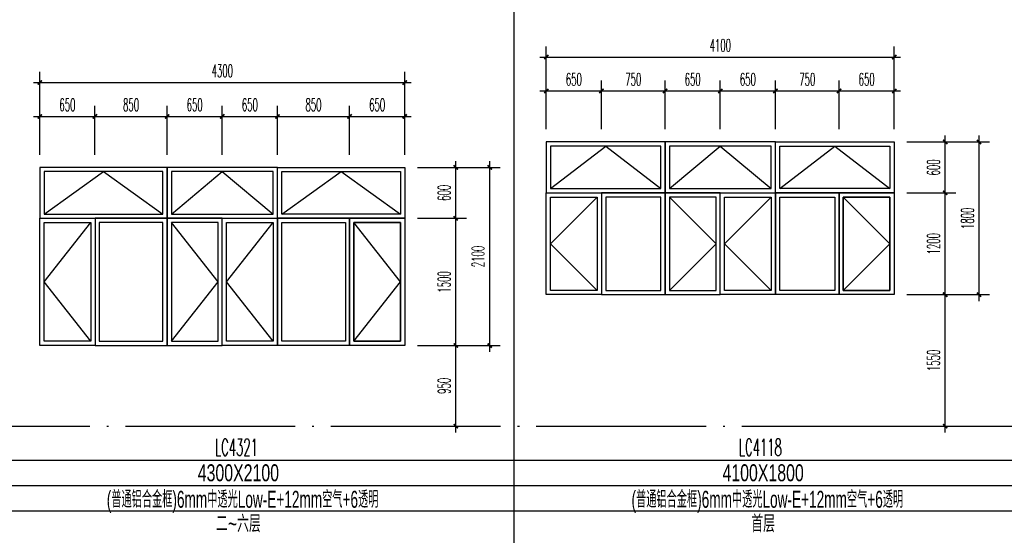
# Model space of a CAD drawing. Extents: x 1779708 to 7299578, y -1121471 to 88434.
# Tile 805 of 1056: x 6622236 to 6633838, y -1033227 to -1027149. Entities that reach past the tile are written whole.
import ezdxf
from ezdxf.enums import TextEntityAlignment as Align

# ---------------------------------------------------------------- set-up
doc = ezdxf.new("R2010")
doc.units = 0
doc.header["$LTSCALE"] = 1000
doc.header["$MEASUREMENT"] = 0
doc.linetypes.add('DOTE', pattern=[2.42, 2, -0.2, 0.02, -0.2])
doc.layers.get('0').update_dxf_attribs({"linetype": 'CONTINUOUS'})
doc.layers.get('Defpoints').update_dxf_attribs({"linetype": 'CONTINUOUS'})
for name, color, linetype in [('DOTE', 1, 'DOTE'), ('NONE', 7, 'CONTINUOUS'), ('PUB_DIM', 3, 'CONTINUOUS'), ('PUB_TAB', 7, 'CONTINUOUS'), ('PUB_TEXT', 7, 'CONTINUOUS'), ('WINDOW', 2, 'CONTINUOUS'), ('立面细线', 114, 'CONTINUOUS')]:
    doc.layers.add(name, color=color, linetype=linetype)
doc.styles.add('_TCH_DIM_T3', font='SIMPLEX.shx', dxfattribs={"width": 0.494118, "bigfont": 'GBCBIG.shx'})
doc.styles.add('dim_font', font='SIMPLEX.shx', dxfattribs={"width": 0.8})
doc.styles.add('华正字体', font='huazheng.shx', dxfattribs={"width": 0.7, "bigfont": 'hztxt.shx'})
doc.dimstyles.new('_TCH_ARCH&&50', dxfattribs={"dimtxt": 148.75, "dimasz": 50, "dimexe": 125, "dimexo": 150, "dimgap": 63.125, "dimtad": 1, "dimdec": 0, "dimzin": 0, "dimdsep": 46, "dimtxsty": '_TCH_DIM_T3', "dimblk": 'ARCHTICK', "dimcen": 0.09, "dimdle": 75, "dimclrt": 7, "dimazin": 2, "dimtfac": 1, "dimtdec": 0, "dimtix": 1, "dimtmove": 2, "dimatfit": 3, "dimfxl": 250, "dimtolj": 1, "dimtzin": 0, "dimarcsym": 0})

# ---------------------------------------------------------------- blocks, each defined once
blk = doc.blocks.new('_ArchTick')
at = {"color": 0, "linetype": 'ByBlock', "const_width": 0.4}
blk.add_lwpolyline([(-0.5, -0.5), (0.5, 0.5)], dxfattribs=at)
blk = doc.blocks.new('*D4288')
at = {"layer": 'Defpoints', "color": 0, "transparency": 16777216}
for p in [(6626773, -1028890), (6627374, -1028890), (6626773, -1029490)]:
    blk.add_point(p, dxfattribs=at)
at = {"layer": 'PUB_DIM', "color": 0, "lineweight": -2, "transparency": 16777216}
for p, q in [((6627374, -1029565), (6627374, -1028815)), ((6626923, -1028890), (6627499, -1028890)), ((6626923, -1029490), (6627499, -1029490))]:
    blk.add_line(p, q, dxfattribs=at)
at = {"layer": 'PUB_DIM', "color": 0, "lineweight": -2, "transparency": 16777216, "xscale": 50, "yscale": 50, "zscale": 50}
for p, rotation in [((6627374, -1028890), 90), ((6627374, -1029490), 270)]:
    blk.add_blockref('_ArchTick', p, dxfattribs=dict(at, rotation=rotation))
at = {"layer": 'PUB_DIM', "color": 7, "transparency": 16777216, "insert": (6627236, -1029190), "char_height": 148.8, "attachment_point": 5, "rotation": 90, "style": '_TCH_DIM_T3'}
blk.add_mtext('\\A1;600', dxfattribs=at)
blk = doc.blocks.new('*D4289')
at = {"layer": 'Defpoints', "color": 0, "transparency": 16777216}
for p in [(6626773, -1029490), (6627374, -1029490), (6626773, -1030990)]:
    blk.add_point(p, dxfattribs=at)
at = {"layer": 'PUB_DIM', "color": 0, "lineweight": -2, "transparency": 16777216}
for p, q in [((6627374, -1031065), (6627374, -1029415)), ((6626923, -1029490), (6627499, -1029490)), ((6626923, -1030990), (6627499, -1030990))]:
    blk.add_line(p, q, dxfattribs=at)
at = {"layer": 'PUB_DIM', "color": 0, "lineweight": -2, "transparency": 16777216, "xscale": 50, "yscale": 50, "zscale": 50}
for p, rotation in [((6627374, -1029490), 90), ((6627374, -1030990), 270)]:
    blk.add_blockref('_ArchTick', p, dxfattribs=dict(at, rotation=rotation))
at = {"layer": 'PUB_DIM', "color": 7, "transparency": 16777216, "insert": (6627236, -1030240), "char_height": 148.8, "attachment_point": 5, "rotation": 90, "style": '_TCH_DIM_T3'}
blk.add_mtext('\\A1;1500', dxfattribs=at)
blk = doc.blocks.new('*D4290')
at = {"layer": 'Defpoints', "color": 0, "transparency": 16777216}
for p in [(6626773, -1030990), (6627374, -1030990), (6626773, -1031940)]:
    blk.add_point(p, dxfattribs=at)
at = {"layer": 'PUB_DIM', "color": 0, "lineweight": -2, "transparency": 16777216}
for p, q in [((6627374, -1032015), (6627374, -1030915)), ((6626923, -1030990), (6627499, -1030990)), ((6626923, -1031940), (6627499, -1031940))]:
    blk.add_line(p, q, dxfattribs=at)
at = {"layer": 'PUB_DIM', "color": 0, "lineweight": -2, "transparency": 16777216, "xscale": 50, "yscale": 50, "zscale": 50}
for p, rotation in [((6627374, -1030990), 90), ((6627374, -1031940), 270)]:
    blk.add_blockref('_ArchTick', p, dxfattribs=dict(at, rotation=rotation))
at = {"layer": 'PUB_DIM', "color": 7, "transparency": 16777216, "insert": (6627236, -1031465), "char_height": 148.8, "attachment_point": 5, "rotation": 90, "style": '_TCH_DIM_T3'}
blk.add_mtext('\\A1;950', dxfattribs=at)
blk = doc.blocks.new('*D4291')
at = {"layer": 'Defpoints', "color": 0, "transparency": 16777216}
for p in [(6623123, -1028289), (6622473, -1028890), (6623123, -1028890)]:
    blk.add_point(p, dxfattribs=at)
at = {"layer": 'PUB_DIM', "color": 0, "lineweight": -2, "transparency": 16777216}
for p, q in [((6622473, -1028740), (6622473, -1028164)), ((6623123, -1028740), (6623123, -1028164)), ((6622398, -1028289), (6623198, -1028289))]:
    blk.add_line(p, q, dxfattribs=at)
at = {"layer": 'PUB_DIM', "color": 0, "lineweight": -2, "transparency": 16777216, "xscale": 50, "yscale": 50, "zscale": 50, "rotation": 180}
blk.add_blockref('_ArchTick', (6622473, -1028289), dxfattribs=at)
at = {"layer": 'PUB_DIM', "color": 0, "lineweight": -2, "transparency": 16777216, "xscale": 50, "yscale": 50, "zscale": 50}
blk.add_blockref('_ArchTick', (6623123, -1028289), dxfattribs=at)
at = {"layer": 'PUB_DIM', "color": 7, "transparency": 16777216, "insert": (6622798, -1028152), "char_height": 148.8, "attachment_point": 5, "style": '_TCH_DIM_T3'}
blk.add_mtext('\\A1;650', dxfattribs=at)
blk = doc.blocks.new('*D4292')
at = {"layer": 'Defpoints', "color": 0, "transparency": 16777216}
for p in [(6623973, -1028289), (6623123, -1028890), (6623973, -1028890)]:
    blk.add_point(p, dxfattribs=at)
at = {"layer": 'PUB_DIM', "color": 0, "lineweight": -2, "transparency": 16777216}
for p, q in [((6623123, -1028740), (6623123, -1028164)), ((6623973, -1028740), (6623973, -1028164)), ((6623048, -1028289), (6624048, -1028289))]:
    blk.add_line(p, q, dxfattribs=at)
at = {"layer": 'PUB_DIM', "color": 0, "lineweight": -2, "transparency": 16777216, "xscale": 50, "yscale": 50, "zscale": 50, "rotation": 180}
blk.add_blockref('_ArchTick', (6623123, -1028289), dxfattribs=at)
at = {"layer": 'PUB_DIM', "color": 0, "lineweight": -2, "transparency": 16777216, "xscale": 50, "yscale": 50, "zscale": 50}
blk.add_blockref('_ArchTick', (6623973, -1028289), dxfattribs=at)
at = {"layer": 'PUB_DIM', "color": 7, "transparency": 16777216, "insert": (6623548, -1028152), "char_height": 148.8, "attachment_point": 5, "style": '_TCH_DIM_T3'}
blk.add_mtext('\\A1;850', dxfattribs=at)
blk = doc.blocks.new('*D4293')
at = {"layer": 'Defpoints', "color": 0, "transparency": 16777216}
for p in [(6624623, -1028289), (6623973, -1028890), (6624623, -1028890)]:
    blk.add_point(p, dxfattribs=at)
at = {"layer": 'PUB_DIM', "color": 0, "lineweight": -2, "transparency": 16777216}
for p, q in [((6623973, -1028740), (6623973, -1028164)), ((6624623, -1028740), (6624623, -1028164)), ((6623898, -1028289), (6624698, -1028289))]:
    blk.add_line(p, q, dxfattribs=at)
at = {"layer": 'PUB_DIM', "color": 0, "lineweight": -2, "transparency": 16777216, "xscale": 50, "yscale": 50, "zscale": 50, "rotation": 180}
blk.add_blockref('_ArchTick', (6623973, -1028289), dxfattribs=at)
at = {"layer": 'PUB_DIM', "color": 0, "lineweight": -2, "transparency": 16777216, "xscale": 50, "yscale": 50, "zscale": 50}
blk.add_blockref('_ArchTick', (6624623, -1028289), dxfattribs=at)
at = {"layer": 'PUB_DIM', "color": 7, "transparency": 16777216, "insert": (6624298, -1028152), "char_height": 148.8, "attachment_point": 5, "style": '_TCH_DIM_T3'}
blk.add_mtext('\\A1;650', dxfattribs=at)
blk = doc.blocks.new('*D4294')
at = {"layer": 'Defpoints', "color": 0, "transparency": 16777216}
for p in [(6625273, -1028289), (6624623, -1028890), (6625273, -1028890)]:
    blk.add_point(p, dxfattribs=at)
at = {"layer": 'PUB_DIM', "color": 0, "lineweight": -2, "transparency": 16777216}
for p, q in [((6624623, -1028740), (6624623, -1028164)), ((6625273, -1028740), (6625273, -1028164)), ((6624548, -1028289), (6625348, -1028289))]:
    blk.add_line(p, q, dxfattribs=at)
at = {"layer": 'PUB_DIM', "color": 0, "lineweight": -2, "transparency": 16777216, "xscale": 50, "yscale": 50, "zscale": 50, "rotation": 180}
blk.add_blockref('_ArchTick', (6624623, -1028289), dxfattribs=at)
at = {"layer": 'PUB_DIM', "color": 0, "lineweight": -2, "transparency": 16777216, "xscale": 50, "yscale": 50, "zscale": 50}
blk.add_blockref('_ArchTick', (6625273, -1028289), dxfattribs=at)
at = {"layer": 'PUB_DIM', "color": 7, "transparency": 16777216, "insert": (6624948, -1028152), "char_height": 148.8, "attachment_point": 5, "style": '_TCH_DIM_T3'}
blk.add_mtext('\\A1;650', dxfattribs=at)
blk = doc.blocks.new('*D4295')
at = {"layer": 'Defpoints', "color": 0, "transparency": 16777216}
for p in [(6626123, -1028289), (6625273, -1028890), (6626123, -1028890)]:
    blk.add_point(p, dxfattribs=at)
at = {"layer": 'PUB_DIM', "color": 0, "lineweight": -2, "transparency": 16777216}
for p, q in [((6625273, -1028740), (6625273, -1028164)), ((6626123, -1028740), (6626123, -1028164)), ((6625198, -1028289), (6626198, -1028289))]:
    blk.add_line(p, q, dxfattribs=at)
at = {"layer": 'PUB_DIM', "color": 0, "lineweight": -2, "transparency": 16777216, "xscale": 50, "yscale": 50, "zscale": 50, "rotation": 180}
blk.add_blockref('_ArchTick', (6625273, -1028289), dxfattribs=at)
at = {"layer": 'PUB_DIM', "color": 0, "lineweight": -2, "transparency": 16777216, "xscale": 50, "yscale": 50, "zscale": 50}
blk.add_blockref('_ArchTick', (6626123, -1028289), dxfattribs=at)
at = {"layer": 'PUB_DIM', "color": 7, "transparency": 16777216, "insert": (6625698, -1028152), "char_height": 148.8, "attachment_point": 5, "style": '_TCH_DIM_T3'}
blk.add_mtext('\\A1;850', dxfattribs=at)
blk = doc.blocks.new('*D4296')
at = {"layer": 'Defpoints', "color": 0, "transparency": 16777216}
for p in [(6626773, -1028289), (6626123, -1028890), (6626773, -1028890)]:
    blk.add_point(p, dxfattribs=at)
at = {"layer": 'PUB_DIM', "color": 0, "lineweight": -2, "transparency": 16777216}
for p, q in [((6626123, -1028740), (6626123, -1028164)), ((6626773, -1028740), (6626773, -1028164)), ((6626048, -1028289), (6626848, -1028289))]:
    blk.add_line(p, q, dxfattribs=at)
at = {"layer": 'PUB_DIM', "color": 0, "lineweight": -2, "transparency": 16777216, "xscale": 50, "yscale": 50, "zscale": 50, "rotation": 180}
blk.add_blockref('_ArchTick', (6626123, -1028289), dxfattribs=at)
at = {"layer": 'PUB_DIM', "color": 0, "lineweight": -2, "transparency": 16777216, "xscale": 50, "yscale": 50, "zscale": 50}
blk.add_blockref('_ArchTick', (6626773, -1028289), dxfattribs=at)
at = {"layer": 'PUB_DIM', "color": 7, "transparency": 16777216, "insert": (6626448, -1028152), "char_height": 148.8, "attachment_point": 5, "style": '_TCH_DIM_T3'}
blk.add_mtext('\\A1;650', dxfattribs=at)
blk = doc.blocks.new('*D4297')
at = {"layer": 'Defpoints', "color": 0, "transparency": 16777216}
for p in [(6626773, -1027890), (6622473, -1028740), (6626773, -1028740)]:
    blk.add_point(p, dxfattribs=at)
at = {"layer": 'PUB_DIM', "color": 0, "lineweight": -2, "transparency": 16777216}
for p, q in [((6622473, -1028590), (6622473, -1027765)), ((6626773, -1028590), (6626773, -1027765)), ((6622398, -1027890), (6626848, -1027890))]:
    blk.add_line(p, q, dxfattribs=at)
at = {"layer": 'PUB_DIM', "color": 0, "lineweight": -2, "transparency": 16777216, "xscale": 50, "yscale": 50, "zscale": 50, "rotation": 180}
blk.add_blockref('_ArchTick', (6622473, -1027890), dxfattribs=at)
at = {"layer": 'PUB_DIM', "color": 0, "lineweight": -2, "transparency": 16777216, "xscale": 50, "yscale": 50, "zscale": 50}
blk.add_blockref('_ArchTick', (6626773, -1027890), dxfattribs=at)
at = {"layer": 'PUB_DIM', "color": 7, "transparency": 16777216, "insert": (6624623, -1027752), "char_height": 148.8, "attachment_point": 5, "style": '_TCH_DIM_T3'}
blk.add_mtext('\\A1;4300', dxfattribs=at)
blk = doc.blocks.new('*D4298')
at = {"layer": 'Defpoints', "color": 0, "transparency": 16777216}
for p in [(6626923, -1028890), (6627774, -1028890), (6626923, -1030990)]:
    blk.add_point(p, dxfattribs=at)
at = {"layer": 'PUB_DIM', "color": 0, "lineweight": -2, "transparency": 16777216}
for p, q in [((6627774, -1031065), (6627774, -1028815)), ((6627073, -1028890), (6627899, -1028890)), ((6627073, -1030990), (6627899, -1030990))]:
    blk.add_line(p, q, dxfattribs=at)
at = {"layer": 'PUB_DIM', "color": 0, "lineweight": -2, "transparency": 16777216, "xscale": 50, "yscale": 50, "zscale": 50}
for p, rotation in [((6627774, -1028890), 90), ((6627774, -1030990), 270)]:
    blk.add_blockref('_ArchTick', p, dxfattribs=dict(at, rotation=rotation))
at = {"layer": 'PUB_DIM', "color": 7, "transparency": 16777216, "insert": (6627636, -1029940), "char_height": 148.8, "attachment_point": 5, "rotation": 90, "style": '_TCH_DIM_T3'}
blk.add_mtext('\\A1;2100', dxfattribs=at)
blk = doc.blocks.new('*D4332')
at = {"layer": 'Defpoints', "color": 0, "transparency": 16777216}
for p in [(6629091, -1027989), (6628441, -1028590), (6629091, -1028590)]:
    blk.add_point(p, dxfattribs=at)
at = {"layer": 'PUB_DIM', "color": 0, "lineweight": -2, "transparency": 16777216}
for p, q in [((6628441, -1028440), (6628441, -1027864)), ((6629091, -1028440), (6629091, -1027864)), ((6628366, -1027989), (6629166, -1027989))]:
    blk.add_line(p, q, dxfattribs=at)
at = {"layer": 'PUB_DIM', "color": 0, "lineweight": -2, "transparency": 16777216, "xscale": 50, "yscale": 50, "zscale": 50, "rotation": 180}
blk.add_blockref('_ArchTick', (6628441, -1027989), dxfattribs=at)
at = {"layer": 'PUB_DIM', "color": 0, "lineweight": -2, "transparency": 16777216, "xscale": 50, "yscale": 50, "zscale": 50}
blk.add_blockref('_ArchTick', (6629091, -1027989), dxfattribs=at)
at = {"layer": 'PUB_DIM', "color": 7, "transparency": 16777216, "insert": (6628766, -1027852), "char_height": 148.8, "attachment_point": 5, "style": '_TCH_DIM_T3'}
blk.add_mtext('\\A1;650', dxfattribs=at)
blk = doc.blocks.new('*D4333')
at = {"layer": 'Defpoints', "color": 0, "transparency": 16777216}
for p in [(6629841, -1027989), (6629091, -1028590), (6629841, -1028590)]:
    blk.add_point(p, dxfattribs=at)
at = {"layer": 'PUB_DIM', "color": 0, "lineweight": -2, "transparency": 16777216}
for p, q in [((6629091, -1028440), (6629091, -1027864)), ((6629841, -1028440), (6629841, -1027864)), ((6629016, -1027989), (6629916, -1027989))]:
    blk.add_line(p, q, dxfattribs=at)
at = {"layer": 'PUB_DIM', "color": 0, "lineweight": -2, "transparency": 16777216, "xscale": 50, "yscale": 50, "zscale": 50, "rotation": 180}
blk.add_blockref('_ArchTick', (6629091, -1027989), dxfattribs=at)
at = {"layer": 'PUB_DIM', "color": 0, "lineweight": -2, "transparency": 16777216, "xscale": 50, "yscale": 50, "zscale": 50}
blk.add_blockref('_ArchTick', (6629841, -1027989), dxfattribs=at)
at = {"layer": 'PUB_DIM', "color": 7, "transparency": 16777216, "insert": (6629466, -1027852), "char_height": 148.8, "attachment_point": 5, "style": '_TCH_DIM_T3'}
blk.add_mtext('\\A1;750', dxfattribs=at)
blk = doc.blocks.new('*D4334')
at = {"layer": 'Defpoints', "color": 0, "transparency": 16777216}
for p in [(6630491, -1027989), (6629841, -1028590), (6630491, -1028590)]:
    blk.add_point(p, dxfattribs=at)
at = {"layer": 'PUB_DIM', "color": 0, "lineweight": -2, "transparency": 16777216}
for p, q in [((6629841, -1028440), (6629841, -1027864)), ((6630491, -1028440), (6630491, -1027864)), ((6629766, -1027989), (6630566, -1027989))]:
    blk.add_line(p, q, dxfattribs=at)
at = {"layer": 'PUB_DIM', "color": 0, "lineweight": -2, "transparency": 16777216, "xscale": 50, "yscale": 50, "zscale": 50, "rotation": 180}
blk.add_blockref('_ArchTick', (6629841, -1027989), dxfattribs=at)
at = {"layer": 'PUB_DIM', "color": 0, "lineweight": -2, "transparency": 16777216, "xscale": 50, "yscale": 50, "zscale": 50}
blk.add_blockref('_ArchTick', (6630491, -1027989), dxfattribs=at)
at = {"layer": 'PUB_DIM', "color": 7, "transparency": 16777216, "insert": (6630166, -1027852), "char_height": 148.8, "attachment_point": 5, "style": '_TCH_DIM_T3'}
blk.add_mtext('\\A1;650', dxfattribs=at)
blk = doc.blocks.new('*D4335')
at = {"layer": 'Defpoints', "color": 0, "transparency": 16777216}
for p in [(6631141, -1027989), (6630491, -1028590), (6631141, -1028590)]:
    blk.add_point(p, dxfattribs=at)
at = {"layer": 'PUB_DIM', "color": 0, "lineweight": -2, "transparency": 16777216}
for p, q in [((6630491, -1028440), (6630491, -1027864)), ((6631141, -1028440), (6631141, -1027864)), ((6630416, -1027989), (6631216, -1027989))]:
    blk.add_line(p, q, dxfattribs=at)
at = {"layer": 'PUB_DIM', "color": 0, "lineweight": -2, "transparency": 16777216, "xscale": 50, "yscale": 50, "zscale": 50, "rotation": 180}
blk.add_blockref('_ArchTick', (6630491, -1027989), dxfattribs=at)
at = {"layer": 'PUB_DIM', "color": 0, "lineweight": -2, "transparency": 16777216, "xscale": 50, "yscale": 50, "zscale": 50}
blk.add_blockref('_ArchTick', (6631141, -1027989), dxfattribs=at)
at = {"layer": 'PUB_DIM', "color": 7, "transparency": 16777216, "insert": (6630816, -1027852), "char_height": 148.8, "attachment_point": 5, "style": '_TCH_DIM_T3'}
blk.add_mtext('\\A1;650', dxfattribs=at)
blk = doc.blocks.new('*D4336')
at = {"layer": 'Defpoints', "color": 0, "transparency": 16777216}
for p in [(6631891, -1027989), (6631141, -1028590), (6631891, -1028590)]:
    blk.add_point(p, dxfattribs=at)
at = {"layer": 'PUB_DIM', "color": 0, "lineweight": -2, "transparency": 16777216}
for p, q in [((6631141, -1028440), (6631141, -1027864)), ((6631891, -1028440), (6631891, -1027864)), ((6631066, -1027989), (6631966, -1027989))]:
    blk.add_line(p, q, dxfattribs=at)
at = {"layer": 'PUB_DIM', "color": 0, "lineweight": -2, "transparency": 16777216, "xscale": 50, "yscale": 50, "zscale": 50, "rotation": 180}
blk.add_blockref('_ArchTick', (6631141, -1027989), dxfattribs=at)
at = {"layer": 'PUB_DIM', "color": 0, "lineweight": -2, "transparency": 16777216, "xscale": 50, "yscale": 50, "zscale": 50}
blk.add_blockref('_ArchTick', (6631891, -1027989), dxfattribs=at)
at = {"layer": 'PUB_DIM', "color": 7, "transparency": 16777216, "insert": (6631516, -1027852), "char_height": 148.8, "attachment_point": 5, "style": '_TCH_DIM_T3'}
blk.add_mtext('\\A1;750', dxfattribs=at)
blk = doc.blocks.new('*D4337')
at = {"layer": 'Defpoints', "color": 0, "transparency": 16777216}
for p in [(6632541, -1027989), (6631891, -1028590), (6632541, -1028590)]:
    blk.add_point(p, dxfattribs=at)
at = {"layer": 'PUB_DIM', "color": 0, "lineweight": -2, "transparency": 16777216}
for p, q in [((6631891, -1028440), (6631891, -1027864)), ((6632541, -1028440), (6632541, -1027864)), ((6631816, -1027989), (6632616, -1027989))]:
    blk.add_line(p, q, dxfattribs=at)
at = {"layer": 'PUB_DIM', "color": 0, "lineweight": -2, "transparency": 16777216, "xscale": 50, "yscale": 50, "zscale": 50, "rotation": 180}
blk.add_blockref('_ArchTick', (6631891, -1027989), dxfattribs=at)
at = {"layer": 'PUB_DIM', "color": 0, "lineweight": -2, "transparency": 16777216, "xscale": 50, "yscale": 50, "zscale": 50}
blk.add_blockref('_ArchTick', (6632541, -1027989), dxfattribs=at)
at = {"layer": 'PUB_DIM', "color": 7, "transparency": 16777216, "insert": (6632216, -1027852), "char_height": 148.8, "attachment_point": 5, "style": '_TCH_DIM_T3'}
blk.add_mtext('\\A1;650', dxfattribs=at)
blk = doc.blocks.new('*D4338')
at = {"layer": 'Defpoints', "color": 0, "transparency": 16777216}
for p in [(6632541, -1028590), (6633141, -1028590), (6632541, -1029190)]:
    blk.add_point(p, dxfattribs=at)
at = {"layer": 'PUB_DIM', "color": 0, "lineweight": -2, "transparency": 16777216}
for p, q in [((6632691, -1028590), (6633266, -1028590)), ((6633141, -1029265), (6633141, -1028515)), ((6632691, -1029190), (6633266, -1029190))]:
    blk.add_line(p, q, dxfattribs=at)
at = {"layer": 'PUB_DIM', "color": 0, "lineweight": -2, "transparency": 16777216, "xscale": 50, "yscale": 50, "zscale": 50}
for p, rotation in [((6633141, -1028590), 90), ((6633141, -1029190), 270)]:
    blk.add_blockref('_ArchTick', p, dxfattribs=dict(at, rotation=rotation))
at = {"layer": 'PUB_DIM', "color": 7, "transparency": 16777216, "insert": (6633003, -1028890), "char_height": 148.8, "attachment_point": 5, "rotation": 90, "style": '_TCH_DIM_T3'}
blk.add_mtext('\\A1;600', dxfattribs=at)
blk = doc.blocks.new('*D4339')
at = {"layer": 'Defpoints', "color": 0, "transparency": 16777216}
for p in [(6632541, -1029190), (6633141, -1029190), (6632541, -1030390)]:
    blk.add_point(p, dxfattribs=at)
at = {"layer": 'PUB_DIM', "color": 0, "lineweight": -2, "transparency": 16777216}
for p, q in [((6632691, -1029190), (6633266, -1029190)), ((6633141, -1030465), (6633141, -1029115)), ((6632691, -1030390), (6633266, -1030390))]:
    blk.add_line(p, q, dxfattribs=at)
at = {"layer": 'PUB_DIM', "color": 0, "lineweight": -2, "transparency": 16777216, "xscale": 50, "yscale": 50, "zscale": 50}
for p, rotation in [((6633141, -1029190), 90), ((6633141, -1030390), 270)]:
    blk.add_blockref('_ArchTick', p, dxfattribs=dict(at, rotation=rotation))
at = {"layer": 'PUB_DIM', "color": 7, "transparency": 16777216, "insert": (6633003, -1029790), "char_height": 148.8, "attachment_point": 5, "rotation": 90, "style": '_TCH_DIM_T3'}
blk.add_mtext('\\A1;1200', dxfattribs=at)
blk = doc.blocks.new('*D4340')
at = {"layer": 'Defpoints', "color": 0, "transparency": 16777216}
for p in [(6632541, -1030390), (6633141, -1030390), (6632541, -1031940)]:
    blk.add_point(p, dxfattribs=at)
at = {"layer": 'PUB_DIM', "color": 0, "lineweight": -2, "transparency": 16777216}
for p, q in [((6633141, -1032015), (6633141, -1030315)), ((6632691, -1030390), (6633266, -1030390)), ((6632691, -1031940), (6633266, -1031940))]:
    blk.add_line(p, q, dxfattribs=at)
at = {"layer": 'PUB_DIM', "color": 0, "lineweight": -2, "transparency": 16777216, "xscale": 50, "yscale": 50, "zscale": 50}
for p, rotation in [((6633141, -1030390), 90), ((6633141, -1031940), 270)]:
    blk.add_blockref('_ArchTick', p, dxfattribs=dict(at, rotation=rotation))
at = {"layer": 'PUB_DIM', "color": 7, "transparency": 16777216, "insert": (6633003, -1031165), "char_height": 148.8, "attachment_point": 5, "rotation": 90, "style": '_TCH_DIM_T3'}
blk.add_mtext('\\A1;1550', dxfattribs=at)
blk = doc.blocks.new('*D4341')
at = {"layer": 'Defpoints', "color": 0, "transparency": 16777216}
for p in [(6632541, -1027589), (6628441, -1028440), (6632541, -1028440)]:
    blk.add_point(p, dxfattribs=at)
at = {"layer": 'PUB_DIM', "color": 0, "lineweight": -2, "transparency": 16777216}
for p, q in [((6628441, -1028290), (6628441, -1027464)), ((6632541, -1028290), (6632541, -1027464)), ((6628366, -1027589), (6632616, -1027589))]:
    blk.add_line(p, q, dxfattribs=at)
at = {"layer": 'PUB_DIM', "color": 0, "lineweight": -2, "transparency": 16777216, "xscale": 50, "yscale": 50, "zscale": 50, "rotation": 180}
blk.add_blockref('_ArchTick', (6628441, -1027589), dxfattribs=at)
at = {"layer": 'PUB_DIM', "color": 0, "lineweight": -2, "transparency": 16777216, "xscale": 50, "yscale": 50, "zscale": 50}
blk.add_blockref('_ArchTick', (6632541, -1027589), dxfattribs=at)
at = {"layer": 'PUB_DIM', "color": 7, "transparency": 16777216, "insert": (6630491, -1027451), "char_height": 148.8, "attachment_point": 5, "style": '_TCH_DIM_T3'}
blk.add_mtext('\\A1;4100', dxfattribs=at)
blk = doc.blocks.new('*D4342')
at = {"layer": 'Defpoints', "color": 0, "transparency": 16777216}
for p in [(6632691, -1028590), (6633540, -1028590), (6632691, -1030390)]:
    blk.add_point(p, dxfattribs=at)
at = {"layer": 'PUB_DIM', "color": 0, "lineweight": -2, "transparency": 16777216}
for p, q in [((6632841, -1028590), (6633665, -1028590)), ((6633540, -1030465), (6633540, -1028515)), ((6632841, -1030390), (6633665, -1030390))]:
    blk.add_line(p, q, dxfattribs=at)
at = {"layer": 'PUB_DIM', "color": 0, "lineweight": -2, "transparency": 16777216, "xscale": 50, "yscale": 50, "zscale": 50}
for p, rotation in [((6633540, -1028590), 90), ((6633540, -1030390), 270)]:
    blk.add_blockref('_ArchTick', p, dxfattribs=dict(at, rotation=rotation))
at = {"layer": 'PUB_DIM', "color": 7, "transparency": 16777216, "insert": (6633403, -1029490), "char_height": 148.8, "attachment_point": 5, "rotation": 90, "style": '_TCH_DIM_T3'}
blk.add_mtext('\\A1;1800', dxfattribs=at)

msp = doc.modelspace()

# ---------------------------------------------------------------- linework, layer by layer
at = {"layer": 'DOTE'}
msp.add_line((6604123.1, -1031939.7), (6640023.1, -1031939.7), dxfattribs=at)
at = {"layer": 'PUB_TAB'}
for p, q in [((6628056.4, -1026364.7), (6628056.4, -1033539.7)), ((6603223.1, -1032339.7), (6640023.1, -1032339.7)), ((6603223.1, -1032639.7), (6640023.1, -1032639.7)), ((6603223.1, -1032939.7), (6640023.1, -1032939.7))]:
    msp.add_line(p, q, dxfattribs=at)
at = {"layer": 'WINDOW'}
for points in [[(6628440.7, -1029189.7), (6629840.7, -1029189.7), (6629840.7, -1028589.7), (6628440.7, -1028589.7)], [(6629840.7, -1029189.7), (6631140.7, -1029189.7), (6631140.7, -1028589.7), (6629840.7, -1028589.7)], [(6631140.7, -1028589.7), (6632540.7, -1028589.7), (6632540.7, -1029189.7), (6631140.7, -1029189.7)], [(6622473.4, -1029489.7), (6623973.4, -1029489.7), (6623973.4, -1028889.7), (6622473.4, -1028889.7)], [(6623973.4, -1029489.7), (6625273.4, -1029489.7), (6625273.4, -1028889.7), (6623973.4, -1028889.7)], [(6625273.4, -1028889.7), (6626773.4, -1028889.7), (6626773.4, -1029489.7), (6625273.4, -1029489.7)], [(6629090.7, -1030389.7), (6628440.7, -1030389.7), (6628440.7, -1029189.7), (6629090.7, -1029189.7)], [(6629090.7, -1030389.7), (6629840.7, -1030389.7), (6629840.7, -1029189.7), (6629090.7, -1029189.7)], [(6629840.7, -1030389.7), (6630490.7, -1030389.7), (6630490.7, -1029189.7), (6629840.7, -1029189.7)], [(6631140.7, -1030389.7), (6630490.7, -1030389.7), (6630490.7, -1029189.7), (6631140.7, -1029189.7)], [(6631890.7, -1030389.7), (6631140.7, -1030389.7), (6631140.7, -1029189.7), (6631890.7, -1029189.7)], [(6631890.7, -1029189.7), (6632540.7, -1029189.7), (6632540.7, -1030389.7), (6631890.7, -1030389.7)], [(6623123.4, -1030989.7), (6622473.4, -1030989.7), (6622473.4, -1029489.7), (6623123.4, -1029489.7)], [(6623123.4, -1030989.7), (6623973.4, -1030989.7), (6623973.4, -1029489.7), (6623123.4, -1029489.7)], [(6623973.4, -1030989.7), (6624623.4, -1030989.7), (6624623.4, -1029489.7), (6623973.4, -1029489.7)], [(6625273.4, -1030989.7), (6624623.4, -1030989.7), (6624623.4, -1029489.7), (6625273.4, -1029489.7)], [(6626123.4, -1030989.7), (6625273.4, -1030989.7), (6625273.4, -1029489.7), (6626123.4, -1029489.7)], [(6626123.4, -1029489.7), (6626773.4, -1029489.7), (6626773.4, -1030989.7), (6626123.4, -1030989.7)]]:
    msp.add_lwpolyline(points, close=True, dxfattribs=at)
at = {"layer": '立面细线'}
for points in [[(6628490.7, -1029139.7), (6629790.7, -1029139.7), (6629790.7, -1028639.7), (6628490.7, -1028639.7)], [(6629890.7, -1029139.7), (6631090.7, -1029139.7), (6631090.7, -1028639.7), (6629890.7, -1028639.7)], [(6631190.7, -1028639.7), (6632490.7, -1028639.7), (6632490.7, -1029139.7), (6631190.7, -1029139.7)], [(6622523.4, -1029439.7), (6623923.4, -1029439.7), (6623923.4, -1028939.7), (6622523.4, -1028939.7)], [(6624023.4, -1029439.7), (6625223.4, -1029439.7), (6625223.4, -1028939.7), (6624023.4, -1028939.7)], [(6625323.4, -1028939.7), (6626723.4, -1028939.7), (6626723.4, -1029439.7), (6625323.4, -1029439.7)], [(6629040.7, -1030339.7), (6628490.7, -1030339.7), (6628490.7, -1029239.7), (6629040.7, -1029239.7)], [(6629140.7, -1030339.7), (6629790.7, -1030339.7), (6629790.7, -1029239.7), (6629140.7, -1029239.7)], [(6631840.7, -1030339.7), (6631190.7, -1030339.7), (6631190.7, -1029239.7), (6631840.7, -1029239.7)], [(6631940.7, -1029239.7), (6632490.7, -1029239.7), (6632490.7, -1030339.7), (6631940.7, -1030339.7)], [(6623073.4, -1030939.7), (6622523.4, -1030939.7), (6622523.4, -1029539.7), (6623073.4, -1029539.7)], [(6623173.4, -1030939.7), (6623923.4, -1030939.7), (6623923.4, -1029539.7), (6623173.4, -1029539.7)], [(6626073.4, -1030939.7), (6625323.4, -1030939.7), (6625323.4, -1029539.7), (6626073.4, -1029539.7)], [(6626173.4, -1029539.7), (6626723.4, -1029539.7), (6626723.4, -1030939.7), (6626173.4, -1030939.7)]]:
    msp.add_lwpolyline(points, close=True, dxfattribs=at)
for points in [[(6628490.7, -1029139.7), (6629140.7, -1028639.7), (6629790.7, -1029139.7)], [(6629890.7, -1029139.7), (6630490.7, -1028639.7), (6631090.7, -1029139.7)], [(6631190.7, -1029139.7), (6631840.7, -1028639.7), (6632490.7, -1029139.7)], [(6622523.4, -1029439.7), (6623223.4, -1028939.7), (6623923.4, -1029439.7)], [(6624023.4, -1029439.7), (6624623.4, -1028939.7), (6625223.4, -1029439.7)], [(6625323.4, -1029439.7), (6626023.4, -1028939.7), (6626723.4, -1029439.7)], [(6629040.7, -1030339.7), (6628490.7, -1030339.7), (6628490.7, -1029239.7), (6629040.7, -1029239.7), (6629040.7, -1030339.7), (6628490.7, -1029789.7), (6629040.7, -1029239.7)], [(6629890.7, -1030339.7), (6630440.7, -1030339.7), (6630440.7, -1029239.7), (6629890.7, -1029239.7), (6629890.7, -1030339.7), (6630440.7, -1029789.7), (6629890.7, -1029239.7)], [(6631090.7, -1030339.7), (6630540.7, -1030339.7), (6630540.7, -1029239.7), (6631090.7, -1029239.7), (6631090.7, -1030339.7), (6630540.7, -1029789.7), (6631090.7, -1029239.7)], [(6631940.7, -1030339.7), (6632490.7, -1030339.7), (6632490.7, -1029239.7), (6631940.7, -1029239.7), (6631940.7, -1030339.7), (6632490.7, -1029789.7), (6631940.7, -1029239.7)], [(6623073.4, -1030939.7), (6622523.4, -1030939.7), (6622523.4, -1029539.7), (6623073.4, -1029539.7), (6623073.4, -1030939.7), (6622523.4, -1030239.7), (6623073.4, -1029539.7)], [(6624023.4, -1030939.7), (6624573.4, -1030939.7), (6624573.4, -1029539.7), (6624023.4, -1029539.7), (6624023.4, -1030939.7), (6624573.4, -1030239.7), (6624023.4, -1029539.7)], [(6625223.4, -1030939.7), (6624673.4, -1030939.7), (6624673.4, -1029539.7), (6625223.4, -1029539.7), (6625223.4, -1030939.7), (6624673.4, -1030239.7), (6625223.4, -1029539.7)], [(6626173.4, -1030939.7), (6626723.4, -1030939.7), (6626723.4, -1029539.7), (6626173.4, -1029539.7), (6626173.4, -1030939.7), (6626723.4, -1030239.7), (6626173.4, -1029539.7)]]:
    msp.add_lwpolyline(points, dxfattribs=at)

# ---------------------------------------------------------------- texts
at = {"layer": 'NONE', "style": 'dim_font', "width": 0.5}
for s, p in [('LC4321', (6624537.1, -1032288.4)), ('LC4118', (6630710, -1032288.4))]:
    msp.add_text(s, height=200, dxfattribs=at).set_placement(p)
at = {"layer": 'PUB_TAB', "style": '华正字体', "width": 0.7}
for s, p in [('4300X2100', (6624812.6, -1032589.7)), ('4100X1800', (6630995.8, -1032589.7)), ('二~六层', (6624812.6, -1033189.7)), ('首层', (6630995.8, -1033189.7))]:
    msp.add_text(s, height=200, dxfattribs=at).set_placement(p, align=Align.CENTER)
at = {"layer": 'PUB_TEXT', "style": '华正字体', "width": 0.6}
for p in [(6624862.2, -1032902.2), (6631045.5, -1032902.2)]:
    msp.add_text('(普通铝合金框)6mm中透光Low-E+12mm空气+6透明', height=200, dxfattribs=at).set_placement(p, align=Align.CENTER)

# ---------------------------------------------------------------- dimensions: what is measured, and where the dimension line sits
at = {"layer": 'PUB_DIM'}
for p1, p2, distance, picture, middle in [((6628440.7, -1028439.7), (6632540.7, -1028439.7), 850.7, '*D4341', (6630490.7, -1027451.5)), ((6622473.4, -1028739.7), (6626773.4, -1028739.7), 849.9, '*D4297', (6624623.4, -1027752.2)), ((6628440.7, -1028589.7), (6629090.7, -1028589.7), 600.5, '*D4332', (6628765.7, -1027851.7)), ((6629090.7, -1028589.7), (6629840.7, -1028589.7), 600.5, '*D4333', (6629465.7, -1027851.7)), ((6629840.7, -1028589.7), (6630490.7, -1028589.7), 600.5, '*D4334', (6630165.7, -1027851.7)), ((6630490.7, -1028589.7), (6631140.7, -1028589.7), 600.5, '*D4335', (6630815.7, -1027851.7)), ((6631140.7, -1028589.7), (6631890.7, -1028589.7), 600.5, '*D4336', (6631515.7, -1027851.7)), ((6631890.7, -1028589.7), (6632540.7, -1028589.7), 600.5, '*D4337', (6632215.7, -1027851.7)), ((6622473.4, -1028889.7), (6623123.4, -1028889.7), 600.4, '*D4291', (6622798.4, -1028151.8)), ((6623123.4, -1028889.7), (6623973.4, -1028889.7), 600.4, '*D4292', (6623548.4, -1028151.8)), ((6623973.4, -1028889.7), (6624623.4, -1028889.7), 600.4, '*D4293', (6624298.4, -1028151.8)), ((6624623.4, -1028889.7), (6625273.4, -1028889.7), 600.4, '*D4294', (6624948.4, -1028151.8)), ((6625273.4, -1028889.7), (6626123.4, -1028889.7), 600.4, '*D4295', (6625698.4, -1028151.8)), ((6626123.4, -1028889.7), (6626773.4, -1028889.7), 600.4, '*D4296', (6626448.4, -1028151.8)), ((6632540.7, -1029189.7), (6632540.7, -1028589.7), -600.1, '*D4338', (6633003.2, -1028889.7)), ((6632690.7, -1030389.7), (6632690.7, -1028589.7), -849.8, '*D4342', (6633402.9, -1029489.7)), ((6626773.4, -1029489.7), (6626773.4, -1028889.7), -600.3, '*D4288', (6627236.2, -1029189.7)), ((6626923.4, -1030989.7), (6626923.4, -1028889.7), -850.5, '*D4298', (6627636.3, -1029939.7)), ((6632540.7, -1030389.7), (6632540.7, -1029189.7), -600.1, '*D4339', (6633003.2, -1029789.7)), ((6626773.4, -1030989.7), (6626773.4, -1029489.7), -600.3, '*D4289', (6627236.2, -1030239.7)), ((6632540.7, -1031939.7), (6632540.7, -1030389.7), -600.1, '*D4340', (6633003.2, -1031164.7)), ((6626773.4, -1031939.7), (6626773.4, -1030989.7), -600.3, '*D4290', (6627236.2, -1031464.7))]:
    dim = msp.add_aligned_dim(p1=p1, p2=p2, distance=distance, dimstyle='_TCH_ARCH&&50', dxfattribs=at)
    dim.commit()
    dim.dimension.update_dxf_attribs({"geometry": picture, "text_midpoint": middle})

doc.saveas('drawing.dxf')
